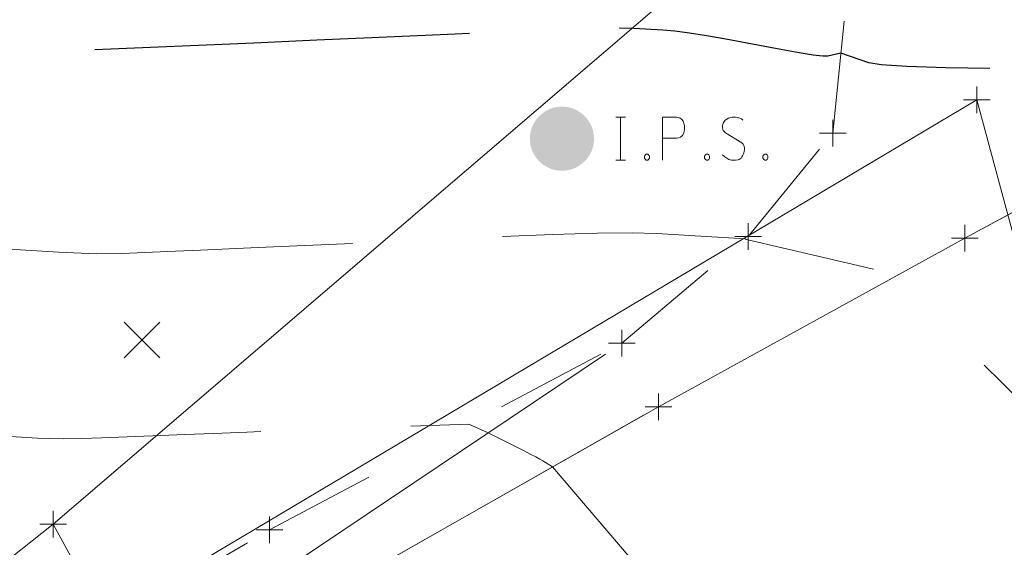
# Model space of a CAD drawing. Extents: x 1926935 to 1928139, y 199322 to 200300.
# Tile 549 of 656: x 1927530 to 1927567, y 199703 to 199723. Entities that reach past the tile are written whole.
import ezdxf

# ---------------------------------------------------------------- set-up
doc = ezdxf.new("R2010")
doc.units = 0
doc.header["$MEASUREMENT"] = 0
for name, pattern in [('DGN Style 3', [19.64306890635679, 14.03076350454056, -5.612305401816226]), ('DGN Style 5', [9.821534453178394, 4.209229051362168, -5.612305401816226]), ('gasex', [0]), ('ohelecex', [0]), ('waterex', [0])]:
    doc.linetypes.add(name, pattern=pattern)
for name, color, linetype, lineweight in [('DT_X_Contour_Major', 132, 'DGN Style 3', 30), ('DT_X_Contour_Minor', 136, 'DGN Style 3', 0), ('DT_X_Terrain_Ground_Line', 92, 'DGN Style 3', 13), ('PM_X_Edge_Line', 40, 'Continuous', 0), ('PV_X_Driveway', 7, 'DGN Style 5', 0), ('PV_X_EOP', 7, 'DGN Style 3', 0), ('PV_X_Shoulder', 30, 'DGN Style 3', 0), ('PV_X_Shoulder_Aggregate', 30, 'DGN Style 5', 0), ('SV_P_Mon_Cells_Set', 7, 'Continuous', 0), ('SV_X_Random_Point (Construction)', 7, 'Continuous', 0), ('UT_X_Gas', 40, 'gasex', 0), ('UT_X_Overhead_Electric', 1, 'ohelecex', 0), ('UT_X_Water', 133, 'waterex', 0)]:
    doc.layers.add(name, color=color, linetype=linetype, lineweight=lineweight)
doc.layers.add('SV_X_Shot_Marker (Construction)', color=40, linetype='Continuous', lineweight=0, transparency=0.5)

# ---------------------------------------------------------------- blocks, each defined once
blk = doc.blocks.new('IPS')
at = {"layer": 'SV_P_Mon_Cells_Set', "linetype": 'Continuous', "lineweight": 0}
h = blk.add_hatch(color=52, dxfattribs=at)
edge = h.paths.add_edge_path()
edge.add_arc((1.455191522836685e-11, 0), 0.06, 0, 360)
at = {"layer": 'SV_P_Mon_Cells_Set', "color": 52, "linetype": 'Continuous', "lineweight": 0, "flags": 128}
for points in [[(0.1009489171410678, 0.04008333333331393), (0.1185856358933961, 0.04008333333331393)], [(0.1097672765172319, -0.03991666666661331), (0.1097672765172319, 0.04008333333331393)], [(0.1880302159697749, -0.03991666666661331), (0.1880302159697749, 0.04008333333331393), (0.2144852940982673, 0.04008333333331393), (0.2172453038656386, 0.03944856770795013), (0.2210990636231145, 0.03818880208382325), (0.2227567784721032, 0.03692903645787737), (0.224405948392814, 0.03566927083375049), (0.2266105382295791, 0.03252473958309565), (0.2282682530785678, 0.02937044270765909), (0.2293705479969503, 0.02433138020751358), (0.2293705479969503, 0.0167727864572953), (0.2288151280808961, 0.01425325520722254), (0.2277128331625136, 0.01047395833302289), (0.2255082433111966, 0.006069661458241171), (0.2233036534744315, 0.004175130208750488), (0.2216544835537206, 0.002915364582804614), (0.2188944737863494, 0.001655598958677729), (0.2144852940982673, 0.001030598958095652), (0.1880302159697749, 0.001030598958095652)], [(0.3384977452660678, 0.03440950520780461), (0.3373954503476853, 0.03566927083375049), (0.3357377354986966, 0.03692903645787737), (0.3307816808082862, 0.03882356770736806), (0.3247147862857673, 0.04008333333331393), (0.3203056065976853, 0.04008333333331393), (0.3186564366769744, 0.04008333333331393), (0.3114872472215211, 0.03818880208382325), (0.3054288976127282, 0.03440950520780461), (0.3015665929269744, 0.02937044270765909), (0.30046429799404, 0.02433138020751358), (0.30046429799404, 0.02055208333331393), (0.3015665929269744, 0.01551302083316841), (0.3059757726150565, 0.01110872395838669), (0.3362931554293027, -0.007787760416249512), (0.3390446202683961, -0.01030729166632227), (0.3401469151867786, -0.01282682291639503), (0.3412492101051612, -0.01660611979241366), (0.3412492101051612, -0.02038541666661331), (0.3407023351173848, -0.02416471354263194), (0.3401469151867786, -0.0266842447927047), (0.3390446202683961, -0.02983854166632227), (0.3379423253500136, -0.03235807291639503), (0.3368400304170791, -0.03424283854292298), (0.3351908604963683, -0.03613736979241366), (0.3335331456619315, -0.03739713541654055), (0.3313285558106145, -0.03865690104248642), (0.3296793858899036, -0.03928190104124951), (0.3247147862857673, -0.03991666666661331), (0.3169987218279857, -0.03991666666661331), (0.3120426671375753, -0.03865690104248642), (0.304873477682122, -0.03424283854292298), (0.30046429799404, -0.03046354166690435)], [(0.1577213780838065, -0.02920377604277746), (0.1604728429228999, -0.02920377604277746), (0.1621305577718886, -0.03046354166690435), (0.1637797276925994, -0.03298307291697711), (0.1637797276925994, -0.03613736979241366), (0.1621305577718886, -0.03865690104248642), (0.1604728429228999, -0.03991666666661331), (0.1577213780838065, -0.03991666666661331), (0.1560636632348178, -0.03865690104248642), (0.1544144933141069, -0.03613736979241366), (0.1544144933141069, -0.03298307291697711), (0.1560636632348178, -0.03046354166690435), (0.1577213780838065, -0.02920377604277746)], [(0.2701554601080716, -0.02920377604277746), (0.272906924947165, -0.02920377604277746), (0.2745646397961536, -0.03046354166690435), (0.2762138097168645, -0.03298307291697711), (0.2762138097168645, -0.03613736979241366), (0.2745646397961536, -0.03865690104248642), (0.272906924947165, -0.03991666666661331), (0.2701554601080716, -0.03991666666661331), (0.2684977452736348, -0.03865690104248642), (0.266848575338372, -0.03613736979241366), (0.266848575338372, -0.03298307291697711), (0.2684977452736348, -0.03046354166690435), (0.2701554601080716, -0.02920377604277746)], [(0.379282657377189, -0.02920377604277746), (0.3820341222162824, -0.02920377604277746), (0.3836918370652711, -0.03046354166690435), (0.3853410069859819, -0.03298307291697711), (0.3853410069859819, -0.03613736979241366), (0.3836918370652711, -0.03865690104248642), (0.3820341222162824, -0.03991666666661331), (0.379282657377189, -0.03991666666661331), (0.3776249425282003, -0.03865690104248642), (0.3759757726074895, -0.03613736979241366), (0.3759757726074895, -0.03298307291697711), (0.3776249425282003, -0.03046354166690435), (0.379282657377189, -0.02920377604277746)], [(0.1009489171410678, -0.03991666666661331), (0.1185856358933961, -0.03991666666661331)]]:
    blk.add_lwpolyline(points, dxfattribs=at)
blk = doc.blocks.new('SVPT_94')
at = {"layer": 'SV_X_Shot_Marker (Construction)', "transparency": 33554495}
for p, q in [((0, 0.0249999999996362), (0, -0.02500000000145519)), ((-0.02499999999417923, 0), (0.02499999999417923, 0))]:
    blk.add_line(p, q, dxfattribs=at)
blk.add_point((0, 0), dxfattribs=at)
blk = doc.blocks.new('SVPT_95')
at = {"layer": 'SV_X_Shot_Marker (Construction)', "transparency": 33554495}
for p, q in [((0, 0.0249999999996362), (0, -0.0249999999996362)), ((-0.02499999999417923, 0), (0.02499999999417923, 0))]:
    blk.add_line(p, q, dxfattribs=at)
blk.add_point((0, 0), dxfattribs=at)
blk = doc.blocks.new('SVPT_96')
at = {"layer": 'SV_X_Shot_Marker (Construction)', "transparency": 33554495}
for p, q in [((0, 0.0249999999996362), (0, -0.0249999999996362)), ((-0.02499999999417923, 0), (0.02499999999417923, 0))]:
    blk.add_line(p, q, dxfattribs=at)
blk.add_point((0, 0), dxfattribs=at)
blk = doc.blocks.new('SVPT_97')
at = {"layer": 'SV_X_Shot_Marker (Construction)', "transparency": 33554495}
for p, q in [((1.455191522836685e-11, 0.02499999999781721), (1.455191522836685e-11, -0.02500000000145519)), ((-0.02499999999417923, -1.818989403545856e-12), (0.02500000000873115, -1.818989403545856e-12))]:
    blk.add_line(p, q, dxfattribs=at)
blk.add_point((1.455191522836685e-11, -1.818989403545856e-12), dxfattribs=at)
blk = doc.blocks.new('SVPT_100')
at = {"layer": 'SV_X_Shot_Marker (Construction)', "transparency": 33554495}
for p, q in [((0, 0.0249999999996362), (0, -0.02500000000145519)), ((-0.02500000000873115, -1.818989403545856e-12), (0.02499999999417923, -1.818989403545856e-12))]:
    blk.add_line(p, q, dxfattribs=at)
blk.add_point((0, -1.818989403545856e-12), dxfattribs=at)
blk = doc.blocks.new('SVPT_101')
at = {"layer": 'SV_X_Shot_Marker (Construction)', "transparency": 33554495}
for p, q in [((0, 0.02500000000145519), (0, -0.0249999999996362)), ((-0.02499999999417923, 1.818989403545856e-12), (0.02499999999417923, 1.818989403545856e-12))]:
    blk.add_line(p, q, dxfattribs=at)
blk.add_point((0, 1.818989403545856e-12), dxfattribs=at)
blk = doc.blocks.new('SVPT_310')
at = {"layer": 'SV_X_Shot_Marker (Construction)', "transparency": 33554495}
for p, q in [((0, 0.0249999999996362), (0, -0.02500000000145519)), ((-0.02499999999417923, -1.818989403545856e-12), (0.02500000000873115, -1.818989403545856e-12))]:
    blk.add_line(p, q, dxfattribs=at)
blk.add_point((0, -1.818989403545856e-12), dxfattribs=at)
blk = doc.blocks.new('X_136')
at = {"layer": 'SV_X_Random_Point (Construction)', "color": 7, "linetype": 'Continuous', "lineweight": 0, "transparency": 33554559}
for p, q in [((-0.03333333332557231, -0.03337500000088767), (0.03333333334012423, 0.03337499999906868)), ((-0.03333333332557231, 0.03337499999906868), (0.03333333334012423, -0.03337500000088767))]:
    blk.add_line(p, q, dxfattribs=at)
blk = doc.blocks.new('SVPT_1641')
at = {"layer": 'SV_X_Shot_Marker (Construction)', "transparency": 33554495}
for p, q in [((1.455191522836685e-11, 0.0249999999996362), (1.455191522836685e-11, -0.02500000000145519)), ((-0.02499999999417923, 0), (0.02500000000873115, 0))]:
    blk.add_line(p, q, dxfattribs=at)
blk.add_point((1.455191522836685e-11, 0), dxfattribs=at)
blk = doc.blocks.new('SVPT_1644')
at = {"layer": 'SV_X_Shot_Marker (Construction)', "transparency": 33554495}
for p, q in [((0, 0.02500000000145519), (0, -0.0249999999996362)), ((-0.02499999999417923, 0), (0.02500000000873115, 0))]:
    blk.add_line(p, q, dxfattribs=at)
blk.add_point((0, 0), dxfattribs=at)
blk = doc.blocks.new('SVPT_1645')
at = {"layer": 'SV_X_Shot_Marker (Construction)', "transparency": 33554495}
for p, q in [((0, 0.02500000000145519), (0, -0.0249999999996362)), ((-0.02499999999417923, 0), (0.02500000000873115, 0))]:
    blk.add_line(p, q, dxfattribs=at)
blk.add_point((0, 0), dxfattribs=at)
blk = doc.blocks.new('*U2117', base_point=(1927600.1255, 199832.7095, 682.6088333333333))
at = {"layer": 'DT_X_Contour_Major', "elevation": 680.0000000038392, "flags": 128}
blk.add_lwpolyline([(1927642.007924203, 199604.0119750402), (1927622.277120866, 199609.0113233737), (1927618.117292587, 199610.1733373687), (1927614.093866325, 199611.5168014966), (1927610.206842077, 199613.0417157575), (1927606.456219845, 199614.7480801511), (1927589.271587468, 199623.1344976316), (1927589.082197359, 199623.4462624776), (1927589.041786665, 199623.5099564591), (1927589.001721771, 199623.5674248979), (1927588.962002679, 199623.6186677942), (1927588.922629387, 199623.6636851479), (1927588.818095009, 199623.7754307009), (1927588.777628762, 199623.8378474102), (1927588.734630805, 199623.9412883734), (1927588.689101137, 199624.0857535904), (1927588.641039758, 199624.2712430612), (1927588.509500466, 199624.8205806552), (1927588.448847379, 199624.995790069), (1927588.365542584, 199625.1094151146), (1927588.259586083, 199625.1614557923), (1927588.130977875, 199625.1519121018), (1927587.757820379, 199625.0443497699), (1927587.473187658, 199625.1699599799), (1927586.89915762, 199625.6274623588), (1927586.035730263, 199626.4168569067), (1927584.882905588, 199627.5381436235), (1927581.422843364, 199630.9707644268), (1927580.258302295, 199632.3015743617), (1927579.359725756, 199633.719538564), (1927578.727113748, 199635.2246570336), (1927578.360466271, 199636.8169297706), (1927577.384905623, 199643.6397721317), (1927577.262206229, 199644.4781007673), (1927577.248866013, 199644.5270888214), (1927577.247957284, 199644.5380283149), (1927577.249050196, 199644.5471924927), (1927577.26306575, 199644.5719179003), (1927583.126296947, 199654.0010588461), (1927583.53979325, 199655.6609987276), (1927583.682506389, 199656.1120341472), (1927583.933433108, 199656.7537375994), (1927584.292573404, 199657.5861090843), (1927584.759927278, 199658.6091486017), (1927586.150489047, 199661.5914780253), (1927586.572073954, 199662.8712644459), (1927586.793907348, 199664.4738766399), (1927586.81598923, 199666.3993146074), (1927586.638319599, 199668.6475783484), (1927585.898198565, 199675.0733826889), (1927585.71963386, 199677.3572672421), (1927585.73903052, 199679.3895676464), (1927585.956388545, 199681.1702839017), (1927586.371707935, 199682.699416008), (1927587.743174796, 199686.4416560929), (1927588.154214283, 199687.827324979), (1927588.3587326, 199689.1776515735), (1927588.356729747, 199690.4926358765), (1927588.148205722, 199691.772277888), (1927586.693210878, 199697.6614752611), (1927586.752300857, 199704.5621669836), (1927586.770954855, 199705.9169347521), (1927586.801592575, 199707.023798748), (1927586.844214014, 199707.8827589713), (1927586.898819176, 199708.4938154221), (1927587.181605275, 199710.766970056), (1927584.534176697, 199712.9952252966), (1927583.909472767, 199713.5410406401), (1927583.169973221, 199714.2235201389), (1927582.315678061, 199715.0426637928), (1927581.346587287, 199715.9984716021), (1927576.556307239, 199720.777791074), (1927566.315665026, 199720.921295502), (1927564.367748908, 199720.957961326), (1927562.912847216, 199721.0064569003), (1927561.95095995, 199721.0667822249), (1927561.482087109, 199721.1389372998), (1927560.444380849, 199721.5032637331), (1927559.950844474, 199721.3910034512), (1927559.761800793, 199721.3882113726), (1927559.406185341, 199721.4279466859), (1927558.883998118, 199721.5102093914), (1927558.195239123, 199721.6349994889), (1927556.136452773, 199722.0244762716), (1927555.409920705, 199722.155292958), (1927554.774414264, 199722.25563543), (1927554.229933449, 199722.3255036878), (1927553.776478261, 199722.3648977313), (1927552.688631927, 199722.4293162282), (1927552.17472377, 199722.4433452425), (1927551.448884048, 199722.4371184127), (1927550.511112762, 199722.4106357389), (1927549.361409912, 199722.363897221), (1927546.012960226, 199722.2122533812), (1927544.600023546, 199722.148887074), (1927542.872550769, 199722.0725210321), (1927540.830541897, 199721.9831552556), (1927538.473996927, 199721.8807897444), (1927531.770495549, 199721.5904820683), (1927529.396679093, 199721.5094889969), (1927527.302855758, 199721.4842405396), (1927525.489025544, 199721.5147366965), (1927523.955188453, 199721.6009774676), (1927520.23828037, 199721.9052790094), (1927518.791267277, 199721.9415773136), (1927517.237909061, 199721.8222460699), (1927515.578205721, 199721.5472852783), (1927513.812157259, 199721.1166949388), (1927508.960901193, 199719.7609479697), (1927507.221676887, 199719.2571590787), (1927505.642446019, 199718.7626026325), (1927504.223208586, 199718.2772786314), (1927502.963964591, 199717.8011870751), (1927499.819305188, 199716.5439195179), (1927498.726367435, 199716.1006872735), (1927497.80604873, 199715.7139412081), (1927497.058349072, 199715.3836813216), (1927496.483268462, 199715.1099076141), (1927495.1798789, 199714.4551592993), (1927494.719553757, 199714.1976354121), (1927494.316120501, 199713.9161249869), (1927493.969579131, 199713.6106280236), (1927493.679929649, 199713.2811445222), (1927492.983386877, 199712.370539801), (1927492.655065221, 199712.0178919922), (1927492.192507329, 199711.6429021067), (1927491.595713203, 199711.2455701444), (1927490.864682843, 199710.8258961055), (1927488.736286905, 199709.6769758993), (1927487.816139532, 199709.16162046), (1927486.651994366, 199708.4772442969), (1927485.243851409, 199707.6238474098), (1927483.591710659, 199706.601429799), (1927478.860671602, 199703.6496218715), (1927477.231045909, 199702.6351177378), (1927475.890448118, 199701.8054612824), (1927474.838878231, 199701.1606525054), (1927474.076336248, 199700.7006914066), (1927472.428261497, 199699.7205920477), (1927471.864756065, 199699.3635369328), (1927471.410295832, 199699.0274461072), (1927471.064880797, 199698.7123195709), (1927470.828510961, 199698.4181573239), (1927470.343584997, 199697.6616770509), (1927470.079105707, 199697.3719628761), (1927469.649362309, 199697.0701805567), (1927469.054354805, 199696.7563300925), (1927468.294083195, 199696.4304114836), (1927466.04634009, 199695.5452043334), (1927465.277934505, 199695.2453785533), (1927464.658525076, 199695.0098065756), (1927464.188111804, 199694.8384884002), (1927463.866694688, 199694.7314240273), (1927463.208243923, 199694.5315907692), (1927462.984665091, 199694.4715481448), (1927462.807766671, 199694.4412952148), (1927462.677548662, 199694.4408319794), (1927462.594011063, 199694.4701584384), (1927462.433484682, 199694.5880819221), (1927462.266159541, 199694.6932625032), (1927461.8845789, 199694.9203616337), (1927461.288742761, 199695.2693793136), (1927460.478651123, 199695.740315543), (1927458.032732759, 199697.158703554), (1927457.148360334, 199697.6519608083), (1927456.329681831, 199698.067941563), (1927455.57669725, 199698.4066458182), (1927454.889406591, 199698.6680735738), (1927453.144223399, 199699.2621789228), (1927452.300194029, 199699.5772185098), (1927451.076993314, 199700.0767582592), (1927449.474621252, 199700.7607981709), (1927447.493077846, 199701.629338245), (1927441.703400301, 199704.1914453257), (1927439.697366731, 199705.0775725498), (1927438.021524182, 199705.8143739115), (1927436.675872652, 199706.4018494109), (1927435.660412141, 199706.839999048), (1927433.392772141, 199707.8092969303), (1927432.577483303, 199708.0577880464), (1927431.832346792, 199708.0762879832), (1927431.157362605, 199707.8647967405), (1927430.552530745, 199707.4233143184), (1927429.033182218, 199705.9393729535), (1927428.134121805, 199705.1009997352), (1927426.576451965, 199703.6988361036), (1927424.360172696, 199701.732882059), (1927421.485283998, 199699.2031376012), (1927412.940768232, 199691.7054318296), (1927410.025180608, 199689.141381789), (1927407.686804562, 199687.072510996), (1927405.925640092, 199685.4988194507), (1927404.7416872, 199684.4203071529), (1927402.354094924, 199682.2045133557), (1927401.434632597, 199681.4240057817), (1927400.466939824, 199680.7443284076), (1927399.451016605, 199680.1654812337), (1927398.38686294, 199679.6874642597), (1927395.484812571, 199678.5471925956), (1927393.867815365, 199677.6597651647), (1927391.193361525, 199675.8526866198), (1927387.46145105, 199673.1259569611), (1927382.67208394, 199669.4795761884), (1927368.490496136, 199658.5296926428), (1927363.712561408, 199654.841846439), (1927360.014948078, 199651.9907204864), (1927357.397656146, 199649.9763147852), (1927355.860685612, 199648.7986293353), (1927353.202526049, 199646.7737618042), (1927352.120016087, 199645.9270991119), (1927350.866105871, 199644.9057616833), (1927349.4407954, 199643.7097495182), (1927347.844084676, 199642.3390626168), (1927343.35765574, 199638.4509978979), (1927341.806372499, 199637.1116956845), (1927340.51734448, 199636.009837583), (1927339.490571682, 199635.1454235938), (1927338.726054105, 199634.5184537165), (1927337.037014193, 199633.1631261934), (1927336.330730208, 199632.6084910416), (1927335.478658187, 199631.9610812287), (1927334.480798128, 199631.2208967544), (1927333.337150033, 199630.3879376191), (1927327.659953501, 199626.2843207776)], dxfattribs=at)
at = {"layer": 'DT_X_Contour_Minor', "flags": 128}
for points, elevation in [([(1927640.573291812, 199603.2344942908), (1927621.466515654, 199608.0757279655), (1927617.42057155, 199609.2096185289), (1927613.471357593, 199610.5364757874), (1927609.618873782, 199612.0562997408), (1927605.863120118, 199613.7690903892), (1927595.976750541, 199618.5938210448), (1927592.715882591, 199620.1873614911), (1927590.348055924, 199621.3494348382), (1927588.873270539, 199622.0800410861), (1927588.291526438, 199622.3791802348), (1927587.930930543, 199622.6015951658), (1927587.346401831, 199622.9442641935), (1927585.863262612, 199623.8054600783), (1927583.481512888, 199625.1851828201), (1927580.201152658, 199627.083432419), (1927566.987221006, 199634.7259119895), (1927564.642080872, 199636.0782204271), (1927563.219957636, 199636.8937258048), (1927562.7208513, 199637.1724281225), (1927562.620590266, 199637.19989689), (1927562.583292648, 199637.213026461), (1927562.546595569, 199637.2318135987), (1927562.510499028, 199637.2562583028), (1927562.475003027, 199637.2863605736), (1927562.381147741, 199637.3741767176), (1927562.273968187, 199637.4589369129), (1927562.022820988, 199637.6473553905), (1927561.088623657, 199638.3351671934), (1927558.236980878, 199640.4238000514), (1927559.588042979, 199639.559678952), (1927559.689592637, 199639.4971711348), (1927559.694190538, 199639.4984020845), (1927559.226290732, 199639.8216094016), (1927559.085796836, 199640.0688147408), (1927558.94597461, 199640.6167525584), (1927558.806824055, 199641.4654228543), (1927558.66834517, 199642.6148256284), (1927558.299963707, 199646.0808763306), (1927558.133048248, 199647.3771002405), (1927557.90858797, 199648.6662339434), (1927557.626582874, 199649.9482774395), (1927557.287032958, 199651.2232307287), (1927556.304840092, 199654.6136525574), (1927555.992805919, 199655.7416897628), (1927555.793348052, 199656.5829850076), (1927555.706466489, 199657.1375382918), (1927555.732161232, 199657.4053496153), (1927555.950782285, 199657.7371905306), (1927556.095483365, 199657.8884578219), (1927556.365620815, 199658.0933790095), (1927556.761194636, 199658.3519540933), (1927557.282204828, 199658.6641830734), (1927558.838813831, 199659.5683322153), (1927559.436170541, 199660.2275283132), (1927560.060783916, 199661.5270047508), (1927560.712653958, 199663.4667615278), (1927561.391780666, 199666.0467986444), (1927564.624637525, 199679.5809593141), (1927564.825823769, 199680.2272426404), (1927564.870815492, 199680.3665638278), (1927564.919567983, 199680.5075488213), (1927564.972081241, 199680.6501976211), (1927565.028355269, 199680.7945102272), (1927565.183433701, 199681.1815622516), (1927565.357620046, 199681.4829765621), (1927565.76387026, 199682.0969304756), (1927566.402184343, 199683.0234239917), (1927567.272562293, 199684.2624571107), (1927571.875808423, 199690.7738707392), (1927571.647874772, 199692.6838883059), (1927571.61499063, 199693.2314733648), (1927571.614024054, 199694.0556495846), (1927571.644975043, 199695.156416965), (1927571.707843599, 199696.5337755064), (1927572.075704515, 199703.6068280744), (1927566.462097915, 199709.1704581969), (1927565.382154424, 199710.244616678), (1927564.548155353, 199711.0826792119), (1927563.960100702, 199711.6846457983), (1927563.617990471, 199712.0505164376), (1927562.59534637, 199713.2070222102), (1927558.617842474, 199714.1280298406), (1927557.871182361, 199714.3012349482), (1927557.33584655, 199714.4261327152), (1927557.01183504, 199714.5027231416), (1927556.899147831, 199714.5310062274), (1927556.866364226, 199714.5502768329), (1927553.53925071, 199714.7472969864), (1927552.632891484, 199714.7714433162), (1927551.339719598, 199714.759445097), (1927549.659735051, 199714.7113023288), (1927547.592937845, 199714.6270150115), (1927541.565728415, 199714.3540561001), (1927539.494132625, 199714.2604241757), (1927537.799752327, 199714.1842475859), (1927536.48258752, 199714.1255263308), (1927535.542638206, 199714.0842604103), (1927533.53906069, 199713.9974917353), (1927532.570809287, 199713.9944680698), (1927531.168738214, 199714.0504735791), (1927529.332847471, 199714.1655082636), (1927527.063137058, 199714.3395721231), (1927520.43214973, 199714.8824479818), (1927517.876109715, 199714.9543140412), (1927515.181230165, 199714.7627553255), (1927512.347511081, 199714.3077718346), (1927509.374952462, 199713.5893635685), (1927501.263010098, 199711.3223751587), (1927498.590719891, 199710.5753930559), (1927496.657806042, 199710.0346880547), (1927495.46426855, 199709.7002601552), (1927495.010107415, 199709.5721093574), (1927494.784846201, 199709.5054100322), (1927494.690017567, 199709.4733900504), (1927494.57447758, 199709.4273545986), (1927494.438226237, 199709.3673036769), (1927494.281263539, 199709.2932372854), (1927493.835081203, 199709.0770396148), (1927493.345599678, 199708.7920452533), (1927492.211791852, 199708.0992104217), (1927490.433657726, 199706.9985351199), (1927488.0111973, 199705.4900193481), (1927480.692201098, 199700.9235233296), (1927478.248571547, 199699.4001147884), (1927476.406930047, 199698.2547611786), (1927475.167276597, 199697.4874625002), (1927474.529611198, 199697.0982187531), (1927473.631820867, 199696.5643086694), (1927473.324850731, 199696.3698025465), (1927473.077283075, 199696.1867167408), (1927472.889117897, 199696.0150512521), (1927472.760355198, 199695.8548060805), (1927472.496191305, 199695.4427127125), (1927472.352115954, 199695.2848906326), (1927472.118012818, 199695.1204944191), (1927471.793881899, 199694.949524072), (1927471.379723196, 199694.7719795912), (1927470.155262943, 199694.289762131), (1927469.583716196, 199694.0800108), (1927468.787421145, 199693.8124199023), (1927467.766377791, 199693.4869894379), (1927466.520586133, 199693.1037194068), (1927462.898810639, 199692.0045465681), (1927461.669026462, 199691.6742851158), (1927460.69600555, 199691.507880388), (1927459.979747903, 199691.5053323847), (1927459.520253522, 199691.6666411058), (1927458.637286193, 199692.3152733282), (1927458.278318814, 199692.5682602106), (1927457.863642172, 199692.8407466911), (1927457.393256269, 199693.1327327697), (1927456.867161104, 199693.4442184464), (1927455.389961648, 199694.3008463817), (1927454.8558496, 199694.5987464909), (1927454.36141305, 199694.8499758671), (1927453.906651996, 199695.05453451), (1927453.491566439, 199695.21242242), (1927452.437572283, 199695.5712292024), (1927451.745066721, 199695.8423718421), (1927450.458045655, 199696.3866946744), (1927448.576509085, 199697.2041976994), (1927446.10045701, 199698.294880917), (1927438.704964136, 199701.567609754), (1927436.231476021, 199702.6616047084), (1927434.357631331, 199703.4890429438), (1927433.083430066, 199704.0499244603), (1927432.408872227, 199704.3442492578), (1927431.409575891, 199704.7737064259), (1927430.655819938, 199704.5409336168), (1927429.144024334, 199703.5205223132), (1927426.874189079, 199701.7124725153), (1927423.846314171, 199699.1167842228), (1927414.76126155, 199691.1447641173), (1927411.656133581, 199688.4137791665), (1927409.15453914, 199686.1998393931), (1927407.256478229, 199684.5029447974), (1927405.961950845, 199683.323095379), (1927403.314589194, 199680.8662238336), (1927402.295089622, 199680.0007972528), (1927401.222112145, 199679.2471711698), (1927400.095656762, 199678.6053455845), (1927398.915723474, 199678.0753204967), (1927395.697930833, 199676.8109875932), (1927394.020918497, 199675.9165075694), (1927391.403225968, 199674.1813171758), (1927387.844853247, 199671.6054164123), (1927383.345800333, 199668.1888052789), (1927370.094085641, 199657.9568950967), (1927365.601892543, 199654.4898764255), (1927362.064099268, 199651.7627530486), (1927359.480705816, 199649.7755249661), (1927357.851712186, 199648.5281921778), (1927354.780262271, 199646.1884984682), (1927353.573574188, 199645.2484414), (1927352.257097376, 199644.1830404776), (1927350.830831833, 199642.9922957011), (1927349.294777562, 199641.6762070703), (1927345.052247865, 199637.9995122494), (1927343.5637008, 199636.7156892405), (1927342.279956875, 199635.6217413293), (1927341.201016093, 199634.717668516), (1927340.326878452, 199634.0034708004), (1927338.268915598, 199632.352110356), (1927337.408363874, 199631.6763308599), (1927336.370180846, 199630.8875127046), (1927335.154366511, 199629.9856558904), (1927333.760920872, 199628.970760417), (1927326.843701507, 199623.9708246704)], 681.0000000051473), ([(1927639.13865942, 199602.4570135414), (1927620.655910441, 199607.1401325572), (1927616.742106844, 199608.2369902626), (1927612.921874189, 199609.520512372), (1927609.195212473, 199610.9906988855), (1927605.562121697, 199612.6475498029), (1927595.998640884, 199617.3147047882), (1927592.826215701, 199618.8673378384), (1927590.481550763, 199620.0248707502), (1927588.96464607, 199620.7873035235), (1927588.275501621, 199621.1546361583), (1927587.541463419, 199621.6073896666), (1927586.849348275, 199622.0169907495), (1927585.323531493, 199622.9062288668), (1927582.964013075, 199624.2751040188), (1927570.143937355, 199631.6924980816), (1927566.964219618, 199633.5255150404), (1927564.645208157, 199634.8479045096), (1927563.186902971, 199635.6596664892), (1927562.58930406, 199635.9608009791), (1927562.143315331, 199636.0829896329), (1927561.977405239, 199636.1413935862), (1927561.814166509, 199636.224963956), (1927561.653599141, 199636.3337007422), (1927561.495703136, 199636.4676039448), (1927561.078208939, 199636.8582343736), (1927560.601444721, 199637.2352710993), (1927559.484272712, 199638.073408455), (1927557.726692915, 199639.3726464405), (1927555.328705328, 199641.132985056), (1927542.643811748, 199650.4238000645), (1927547.770719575, 199647.1415307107), (1927548.689740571, 199646.5551743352), (1927549.249557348, 199646.2027920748), (1927549.450169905, 199646.0843839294), (1927549.291578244, 199646.199949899), (1927547.713340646, 199647.2851973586), (1927548.122933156, 199647.0715888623), (1927548.237469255, 199647.01757007), (1927548.393790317, 199646.956732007), (1927548.484022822, 199647.0682925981), (1927548.671596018, 199647.4346343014), (1927548.956509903, 199648.055757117), (1927549.338764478, 199648.9316610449), (1927550.487897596, 199651.6071130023), (1927550.902400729, 199652.5766992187), (1927551.28406029, 199653.4788688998), (1927551.632876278, 199654.3136220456), (1927551.948848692, 199655.0809586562), (1927552.747650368, 199657.037300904), (1927552.98029355, 199657.6914170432), (1927553.079121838, 199658.186508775), (1927553.044135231, 199658.5225760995), (1927552.875333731, 199658.6996190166), (1927552.246776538, 199658.9597009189), (1927552.026867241, 199659.0505967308), (1927551.838557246, 199659.1282227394), (1927551.681846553, 199659.192578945), (1927551.556735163, 199659.2436653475), (1927551.26523719, 199659.3622026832), (1927551.112556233, 199659.2676251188), (1927550.873136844, 199658.8949894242), (1927550.546979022, 199658.244295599), (1927550.134082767, 199657.3155436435), (1927548.004843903, 199652.3325655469), (1927545.070197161, 199657.9508789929), (1927544.535320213, 199659.0310329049), (1927544.188395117, 199659.8636460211), (1927544.029421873, 199660.4487183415), (1927544.058400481, 199660.7862498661), (1927544.386279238, 199661.3562795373), (1927544.662697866, 199661.7450184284), (1927545.246044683, 199662.4837128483), (1927546.136319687, 199663.5723627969), (1927547.33352288, 199665.0109682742), (1927550.935302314, 199669.3138569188), (1927552.200096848, 199670.8584032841), (1927553.293145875, 199672.2648758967), (1927554.214449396, 199673.5332747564), (1927554.964007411, 199674.6635998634), (1927558.061205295, 199679.6162782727), (1927558.150956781, 199681.0514401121), (1927558.161261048, 199681.3314006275), (1927558.153708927, 199681.5562128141), (1927558.128300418, 199681.7258766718), (1927558.085035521, 199681.8403922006), (1927557.945853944, 199682.0722358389), (1927557.9267831, 199682.1859332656), (1927557.973956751, 199682.3531428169), (1927558.087374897, 199682.5738644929), (1927558.267037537, 199682.8480982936), (1927559.260033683, 199684.2527176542), (1927558.55645949, 199690.1484643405), (1927558.413698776, 199691.3238804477), (1927558.286948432, 199692.3233801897), (1927558.176208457, 199693.1469635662), (1927558.081478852, 199693.7946305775), (1927557.676764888, 199696.406605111), (1927557.014171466, 199697.3473788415), (1927556.757176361, 199697.6786984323), (1927556.270159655, 199698.2694684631), (1927555.553121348, 199699.1196889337), (1927554.60606144, 199700.2293598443), (1927549.649731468, 199706.0132084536), (1927549.28475921, 199706.2427739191), (1927549.181024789, 199706.3036030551), (1927549.026238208, 199706.3877052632), (1927548.820399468, 199706.4950805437), (1927548.563508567, 199706.6257288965), (1927547.24556266, 199707.2897250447), (1927546.524895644, 199707.6130897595), (1927539.608180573, 199707.3653820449), (1927538.207926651, 199707.3148296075), (1927536.971471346, 199707.2693327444), (1927535.898814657, 199707.2288914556), (1927534.989956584, 199707.1935057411), (1927532.784733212, 199707.1058846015), (1927532.014210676, 199707.0802155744), (1927531.356560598, 199707.0689243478), (1927530.811782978, 199707.0720109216), (1927530.379877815, 199707.0894752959), (1927529.378627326, 199707.1552173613), (1927528.765833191, 199707.2000611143), (1927527.678388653, 199707.2852858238), (1927526.116293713, 199707.4108914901), (1927524.079548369, 199707.5768781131), (1927518.01536025, 199708.0733503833), (1927515.775384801, 199708.1663438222), (1927513.603599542, 199708.072969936), (1927511.500004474, 199707.7932287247), (1927509.464599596, 199707.3271201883), (1927504.12777351, 199705.8356743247), (1927502.238079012, 199705.3052697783), (1927500.571615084, 199704.8326405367), (1927499.128381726, 199704.4177866), (1927497.908378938, 199704.0607079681), (1927494.952678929, 199703.1855320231), (1927493.708412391, 199702.7653910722), (1927492.192387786, 199702.1613501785), (1927490.404605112, 199701.373409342), (1927488.34506437, 199700.4015685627), (1927482.490611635, 199697.5647932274), (1927480.513252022, 199696.5988074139), (1927478.972012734, 199695.8284314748), (1927477.866893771, 199695.2536654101), (1927477.197895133, 199694.8745092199), (1927475.995392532, 199694.1242392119), (1927475.593907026, 199693.8739449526), (1927475.291327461, 199693.6857646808), (1927475.087653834, 199693.5596983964), (1927474.982886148, 199693.4957460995), (1927474.835380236, 199693.408025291), (1927474.784945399, 199693.3760681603), (1927474.744270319, 199693.3459873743), (1927474.713354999, 199693.3177829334), (1927474.692199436, 199693.2914548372), (1927474.648797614, 199693.223748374), (1927474.6251262, 199693.197818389), (1927474.586663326, 199693.1708082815), (1927474.533408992, 199693.1427180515), (1927474.465363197, 199693.1135476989), (1927474.264185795, 199693.0343199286), (1927473.889497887, 199692.9146430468), (1927472.916317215, 199692.6150332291), (1927471.344643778, 199692.1354904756), (1927469.174477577, 199691.4760147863), (1927462.589377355, 199689.4775023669), (1927460.353387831, 199688.8770220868), (1927458.584244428, 199688.5744655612), (1927457.281947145, 199688.56983279), (1927456.44649598, 199688.8631237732), (1927454.841087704, 199690.0424647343), (1927454.290478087, 199690.4432579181), (1927453.842705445, 199690.7611317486), (1927453.497769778, 199690.9960862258), (1927453.255671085, 199691.1481213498), (1927452.747190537, 199691.4429892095), (1927452.563338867, 199691.5455321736), (1927452.393144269, 199691.6320101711), (1927452.236606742, 199691.7024232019), (1927452.093726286, 199691.7567712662), (1927451.730921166, 199691.8802794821), (1927451.492547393, 199691.973612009), (1927451.049529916, 199692.1609784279), (1927450.401868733, 199692.4423787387), (1927449.549563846, 199692.8178129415), (1927447.00389254, 199693.944349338), (1927445.870048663, 199694.4422968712), (1927444.377770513, 199695.0912371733), (1927442.527058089, 199695.8911702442), (1927440.317911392, 199696.8420960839), (1927433.948941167, 199699.5792220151), (1927431.487691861, 199700.1514154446), (1927428.88067161, 199699.8151512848), (1927426.127880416, 199698.5704295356), (1927423.229318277, 199696.4172501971), (1927415.305457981, 199689.4641618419), (1927412.569169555, 199687.0562133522), (1927410.303199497, 199685.0471841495), (1927408.507547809, 199683.4370742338), (1927407.182214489, 199682.2258836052), (1927404.275083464, 199679.5279343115), (1927403.155546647, 199678.577588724), (1927401.977284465, 199677.7500139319), (1927400.740296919, 199677.0452099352), (1927399.444584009, 199676.4631767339), (1927395.911049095, 199675.0747825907), (1927394.174021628, 199674.1732499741), (1927391.613090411, 199672.5099477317), (1927388.228255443, 199670.0848758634), (1927384.019516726, 199666.8980343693), (1927371.697675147, 199657.3840975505), (1927367.491223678, 199654.1379064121), (1927364.113250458, 199651.5347856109), (1927361.563755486, 199649.5747351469), (1927359.842738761, 199648.2577550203), (1927356.357998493, 199645.6032351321), (1927355.02713229, 199644.5697836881), (1927353.648088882, 199643.460319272), (1927352.220868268, 199642.2748418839), (1927350.745470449, 199641.0133515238), (1927346.746839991, 199637.5480266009), (1927345.321029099, 199636.3196827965), (1927344.042569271, 199635.2336450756), (1927342.911460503, 199634.2899134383), (1927341.927702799, 199633.4884878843), (1927339.500817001, 199631.5410945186), (1927338.48599754, 199630.7441706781), (1927337.261703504, 199629.8139441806), (1927335.827934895, 199628.7504150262), (1927334.184691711, 199627.553583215), (1927326.027449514, 199621.6573285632)], 682.0000000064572)]:
    blk.add_lwpolyline(points, dxfattribs=dict(at, elevation=elevation))

msp = doc.modelspace()

# ---------------------------------------------------------------- linework, layer by layer
at = {"layer": 'PM_X_Edge_Line', "color": 7}
msp.add_polyline3d([(1927500.715, 199675.606, 686.651400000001), (1927519.573, 199688.3117000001, 684.671599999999), (1927540.861, 199701.0137000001, 682.7152000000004), (1927553.614, 199708.2682999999, 681.677400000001), (1927565.08, 199714.5732999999, 680.812599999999), (1927583.574, 199724.5717999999, 679.503099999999), (1927594.979, 199731.6839000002, 678.6682000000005), (1927605.739, 199739.6184000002, 677.9567999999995), (1927613.937, 199746.847, 677.499400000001), (1927622.151, 199755.4347999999, 677.093099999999), (1927626.758, 199761.8582999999, 676.762900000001)], dxfattribs=at)
at = {"layer": 'PV_X_Driveway'}
msp.add_polyline3d([(1927552.245, 199710.6479000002, 681.5472000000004), (1927556.977, 199714.6437000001, 680.986900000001), (1927560.137, 199718.5070999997, 680.4757000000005), (1927560.656, 199723.566, 679.6725), (1927558.029, 199729.5535, 679.0957000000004), (1927556.97, 199740.4335999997, 678.348900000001), (1927557.765, 199751.1387000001, 677.4014999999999), (1927558.272, 199753.6375999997, 676.754), (1927564.56, 199766.8965999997, 676.2465)], dxfattribs=at)
at = {"layer": 'PV_X_EOP'}
msp.add_polyline3d([(1927500.715, 199675.606, 686.651400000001), (1927519.573, 199688.3117000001, 684.671599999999), (1927540.861, 199701.0137000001, 682.7152000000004), (1927553.614, 199708.2682999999, 681.677400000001), (1927565.08, 199714.5732999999, 680.812599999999), (1927583.574, 199724.5717999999, 679.503099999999), (1927594.979, 199731.6839000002, 678.6682000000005), (1927605.739, 199739.6184000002, 677.9567999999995), (1927613.937, 199746.847, 677.499400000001), (1927622.151, 199755.4347999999, 677.093099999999), (1927626.758, 199761.8582999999, 676.762900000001)], dxfattribs=at)
at = {"layer": 'PV_X_Shoulder'}
msp.add_polyline3d([(1927234.928, 199417.7012000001, 720.794400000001), (1927244.586, 199431.8207999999, 719.2537000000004), (1927255.657, 199447.174, 717.5057000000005), (1927267.075, 199461.9950999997, 715.922), (1927278.495, 199476.0940999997, 714.2264000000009), (1927293.289, 199493.8995999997, 711.993400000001), (1927309.87, 199512.2707999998, 709.6547000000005), (1927328.364, 199531.9032000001, 707.0677000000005), (1927345.843, 199549.5662999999, 704.762599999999), (1927363.473, 199566.6812999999, 702.6534000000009), (1927382.56, 199584.1239000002, 700.2657000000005), (1927400.821, 199600.0989000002, 698.0424000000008), (1927420.295, 199616.2919000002, 695.742), (1927439.767, 199631.786, 693.6242000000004), (1927460.072, 199647.2830999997, 691.0457999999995), (1927479.297, 199661.6797000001, 688.8522999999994), (1927499.825, 199676.5492999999, 686.6127999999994), (1927518.896, 199689.4725999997, 684.530900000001), (1927539.986, 199702.4134000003, 682.6575), (1927552.245, 199710.6479000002, 681.5472000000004)], dxfattribs=at)
at = {"layer": 'PV_X_Shoulder_Aggregate'}
msp.add_polyline3d([(1927233.228, 199418.648, 720.465400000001), (1927243.296, 199432.6319000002, 719.1077000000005), (1927253.538, 199448.4914000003, 717.2309000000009), (1927265.377, 199463.0677000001, 715.6324999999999), (1927276.943, 199477.1105, 713.9807000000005), (1927291.951, 199494.8954000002, 711.9417000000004), (1927308.357, 199513.4279000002, 709.4077999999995), (1927327.078, 199532.972, 707.047099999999), (1927344.71, 199550.5117000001, 704.633599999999), (1927362.137, 199567.5167000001, 702.4607999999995), (1927381.583, 199585.2074000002, 700.0902999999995), (1927399.606, 199601.0334000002, 697.8122999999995), (1927418.966, 199617.6044000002, 695.552400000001), (1927438.132, 199633.1687999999, 693.323), (1927458.379, 199648.9, 690.7847000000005), (1927477.888, 199663.2354000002, 688.7167000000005), (1927498.71, 199677.7974000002, 686.560099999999), (1927517.636, 199691.163, 684.4482999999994), (1927539.064, 199703.6547000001, 682.590599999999), (1927552.245, 199710.6479000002, 681.5472000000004)], dxfattribs=at)
at = {"layer": 'UT_X_Gas', "extrusion": (-0.8767303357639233, -0.4775236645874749, 0.05757662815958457), "elevation": -1785248.911576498, "flags": 128}
msp.add_lwpolyline([(746593.7365385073, 103642.7914220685), (746627.1101249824, 103643.5595964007), (746637.4848878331, 103642.0085233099)], dxfattribs=at)
at = {"layer": 'UT_X_Gas'}
msp.add_polyline3d([(1927399.529, 199603.9847000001, 696.418599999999), (1927423.626, 199622.1244000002, 694.8789000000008), (1927451.977, 199642.0134000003, 692.0082000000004), (1927485.353, 199667.6317000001, 688.0372999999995), (1927515.112, 199691.3000999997, 684.593099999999), (1927530.962, 199703.8732999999, 682.244599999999), (1927559.383, 199728.2277000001, 679.2465), (1927579.771, 199744.4595, 677.3605), (1927630.826, 199779.8352000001, 675.942)], dxfattribs=at)
at = {"layer": 'UT_X_Overhead_Electric', "extrusion": (-0.4133237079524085, -0.7511724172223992, 0.5146877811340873), "elevation": -946488.9107646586, "flags": 128}
msp.add_lwpolyline([(1592441.613307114, 568965.2231859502), (1592620.157739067, 568992.9890125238), (1592772.116404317, 568953.982865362)], dxfattribs=at)
at = {"layer": 'UT_X_Water'}
msp.add_polyline3d([(1927578.467, 199666.6750999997, 680.200400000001), (1927573.6, 199689.8499000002, 680.8412000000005), (1927565.525, 199719.7529000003, 680.2272999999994), (1927535.14, 199701.6695999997, 682.8367999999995), (1927518.701, 199691.4582000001, 684.362400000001)], dxfattribs=at)

# ---------------------------------------------------------------- block references
at = {"layer": 'DT_X_Terrain_Ground_Line'}
msp.add_blockref('*U2117', (1927600.1255, 199832.7095, 682.6088333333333), dxfattribs=at)
at = {"layer": 'SV_P_Mon_Cells_Set', "color": 52, "linetype": 'Continuous', "lineweight": 0, "xscale": 20, "yscale": 20, "zscale": 20}
msp.add_blockref('IPS', (1927550.005, 199718.3, 680.204), dxfattribs=at)
at = {"layer": 'SV_X_Random_Point (Construction)', "color": 7, "linetype": 'Continuous', "lineweight": 0, "transparency": 33554559, "xscale": 20, "yscale": 20, "zscale": 20}
msp.add_blockref('X_136', (1927534.293, 199710.7605999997, 681.4262999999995), dxfattribs=at)
at = {"layer": 'SV_X_Shot_Marker (Construction)', "transparency": 33554495, "xscale": 20, "yscale": 20, "zscale": 20}
for name, p in [('SVPT_1641', (1927565.525, 199719.7529000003, 680.2272999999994)), ('SVPT_101', (1927560.137, 199718.5070999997, 680.4757000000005)), ('SVPT_100', (1927556.977, 199714.6437000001, 680.986900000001)), ('SVPT_310', (1927565.08, 199714.5732999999, 680.812599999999)), ('SVPT_95', (1927552.245, 199710.6479000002, 681.5472000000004)), ('SVPT_96', (1927552.245, 199710.6479000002, 681.5472000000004)), ('SVPT_97', (1927553.614, 199708.2682999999, 681.677400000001)), ('SVPT_1644', (1927530.962, 199703.8732999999, 682.244599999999)), ('SVPT_1645', (1927530.962, 199703.8732999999, 682.244599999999)), ('SVPT_94', (1927539.064, 199703.6547000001, 682.590599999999))]:
    msp.add_blockref(name, p, dxfattribs=at)

doc.saveas('drawing.dxf')
